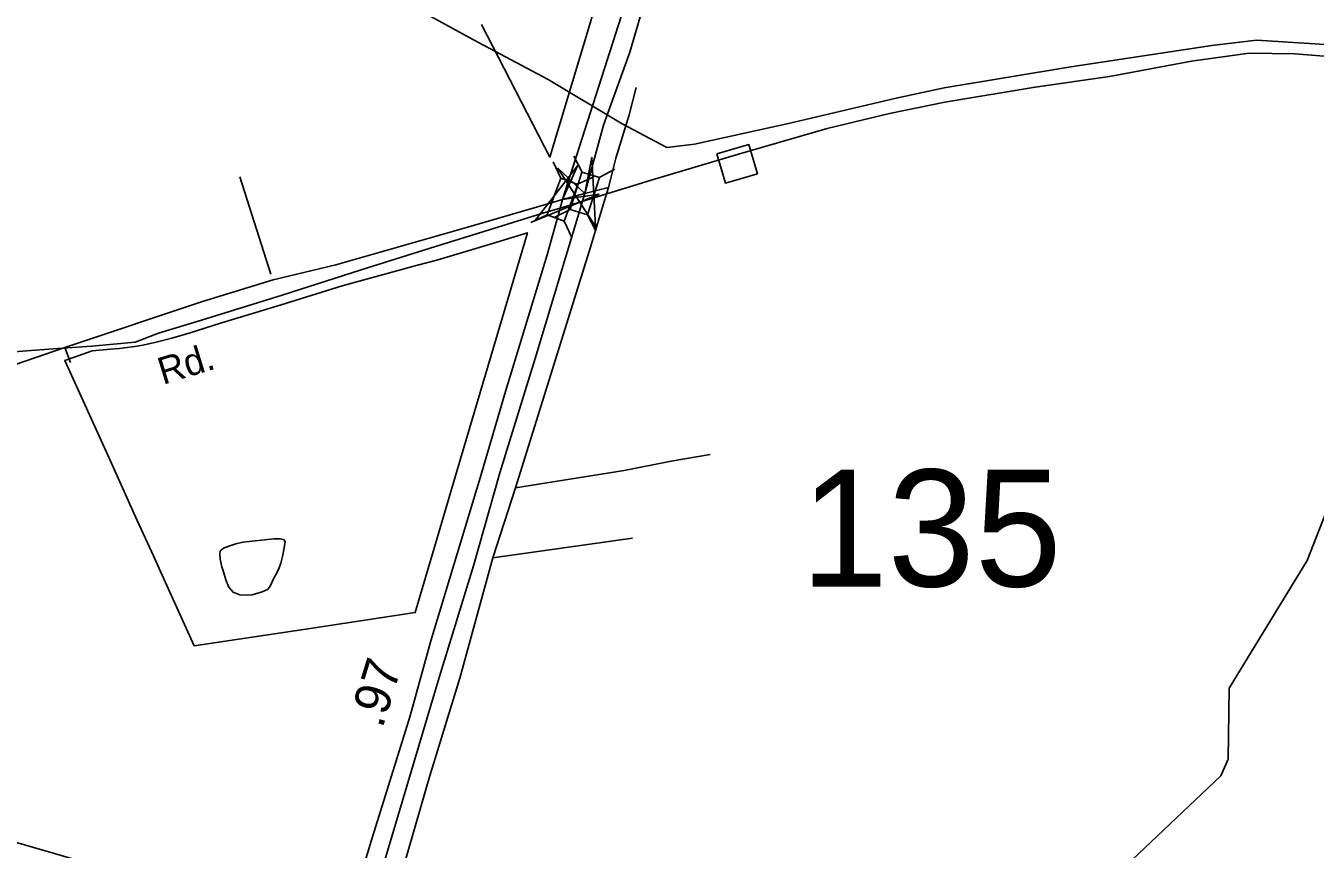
# Model space of a CAD drawing. Extents: x 1473865 to 1648260, y 639067 to 773536.
# Drawn here: x 1583557 to 1588081, y 713621 to 716508 of the extents above; entities that cross this region are included whole.
import ezdxf

# ---------------------------------------------------------------- set-up
doc = ezdxf.new("R2010")
doc.units = 0
for name, color, linetype in [('Exist Boundary Political City Limit New', 7, 'Continuous'), ('Exist Hydrographic Misc Water Feature', 7, 'Continuous'), ('Exist Railroad Mainline', 7, 'Continuous'), ('Exist Railroad Station CELL', 7, 'Continuous'), ('Exist Road Non-System Type 51', 7, 'Continuous'), ('Exist Road Primary Interstate Divided Center Attributed', 7, 'Continuous'), ('Exist Road Primary Interstate Mileage Hundredths English Label', 7, 'Continuous'), ('Exist Road Primary Interstate Service Attributed', 7, 'Continuous'), ('Exist Road Primary Interstate Structure Standard Bridge CELL', 7, 'Continuous'), ('Exist Road Primary US Service Attributed', 7, 'Continuous'), ('Exist Road Secondary Structure Standard Bridge Attributed CELL', 7, 'Continuous'), ('Exist Road Secondary Structure Standard Bridge Number Label', 7, 'Continuous'), ('Exist Road Secondary Type 51 Attributed', 7, 'Continuous'), ('Exist Road Secondary Type 51 Label', 7, 'Continuous'), ('Exist Utilities Electrical Transmission Line', 7, 'Continuous'), ('Map Preparation Boundary City Limit Buffer Line', 7, 'Continuous')]:
    doc.layers.add(name, color=color, linetype=linetype)

msp = doc.modelspace()

# ---------------------------------------------------------------- linework, layer by layer
at = {"layer": 'Exist Boundary Political City Limit New'}
for points in [[(1585689.5, 717022.8), (1585396.4, 716047.4), (1585156.6, 716512.1)], [(1584555.1, 714395.1), (1584148.4, 714334.1), (1584030.4, 714593.9), (1584004.9, 714649.9), (1583948.6, 714773.6), (1583850.5, 714989.8), (1583694.1, 715334), (1583741.4, 715351.1), (1583789.9, 715368.7), (1583854.6, 715373.8), (1583886.4, 715376.5), (1583904, 715378.8), (1583939.8, 715383.9), (1583968.1, 715388.5), (1584015, 715398.9), (1584069.6, 715413.2), (1584134.6, 715431.1), (1584240.9, 715464.8), (1584453.6, 715529.6), (1584667.8, 715596.1), (1584932.1, 715668.1), (1584999.9, 715685.6), (1585194.4, 715744.8), (1585317.1, 715782.5), (1585083, 714989.8), (1584999.9, 714708.1), (1584923.9, 714450.5), (1584555.1, 714395.1)]]:
    msp.add_lwpolyline(points, dxfattribs=at)
at = {"layer": 'Exist Hydrographic Misc Water Feature'}
for points in [[(1587437.3, 713581.7), (1587750.3, 713877.4), (1587776.2, 713936), (1587779.3, 714185.3), (1588053.2, 714632.8), (1588139.3, 714854.3)], [(1584429.2, 714573.6), (1584413.5, 714541.1), (1584404.9, 714531.4), (1584386.5, 714522.7), (1584351.9, 714512.8), (1584331.7, 714511.6), (1584307.7, 714512.8), (1584284.3, 714522.4), (1584269.2, 714539.1), (1584258.9, 714564.7), (1584250.5, 714593.6), (1584245.4, 714611), (1584239.1, 714637.4), (1584238, 714655.4), (1584239.8, 714666.9), (1584251.3, 714676.5), (1584273.6, 714685), (1584294.3, 714692), (1584318.6, 714697.3), (1584427.4, 714709), (1584449.4, 714709.4), (1584461.2, 714706.7), (1584466.8, 714700), (1584463.7, 714677.9), (1584457.8, 714646.9), (1584452.3, 714623.2), (1584446.5, 714606.9), (1584436.4, 714587.4), (1584429.2, 714573.6)], [(1582609.2, 713508.7), (1583037.2, 713697), (1583205.2, 713736.2), (1583935.2, 713524.6)]]:
    msp.add_lwpolyline(points, dxfattribs=at)
at = {"layer": 'Exist Railroad Mainline'}
for points in [[(1585432.2, 715869), (1585762.9, 715970.5), (1586058, 716057.4), (1586368.8, 716148.4), (1586587.4, 716200.2), (1586781.9, 716240.3), (1587098.5, 716293.1), (1587359, 716330.5), (1587647.4, 716383.7), (1587849.9, 716411.6), (1588009.9, 716409.9), (1588141.7, 716398.7)], [(1583374.5, 715354.3), (1583652.9, 715375.5), (1583788.9, 715384.1), (1583941.6, 715398.1), (1584023.4, 715429.8), (1584174, 715476.2), (1584456.9, 715563.5), (1584733.8, 715652.8), (1584976.5, 715728.3), (1585195.1, 715796.1), (1585371.7, 715850.4), (1585432.2, 715869)]]:
    msp.add_lwpolyline(points, dxfattribs=at)
at = {"layer": 'Exist Railroad Station CELL'}
msp.add_lwpolyline([(1585982.1, 716058.5), (1586094, 716091.2), (1586123.9, 715989.1), (1586012, 715956.4)], close=True, dxfattribs=at)
at = {"layer": 'Exist Road Non-System Type 51'}
for p, q in [((1584308.4, 715978.3), (1584417.1, 715637.1)), ((1583694.8, 715379.9), (1583714.6, 715327.5)), ((1585685.3, 714711.3), (1585196.2, 714642.9))]:
    msp.add_line(p, q, dxfattribs=at)
msp.add_lwpolyline([(1585958.7, 715004.7), (1585822, 714981.9), (1585656.5, 714948.4), (1585275.2, 714887.6)], dxfattribs=at)
at = {"layer": 'Exist Road Primary Interstate Divided Center Attributed'}
for points in [[(1587219, 720124.6), (1586842.7, 719622.1), (1586651.2, 719363.7), (1586596.7, 719280.7), (1586453.2, 719045.7), (1586339.9, 718791.8), (1586275.1, 718620.5), (1586191.7, 718365.9), (1586069.1, 717933), (1585773.9, 716938.8), (1585440.3, 715898.4)], [(1585518.4, 715920), (1585584.1, 716159.4), (1585676.4, 716415.2), (1585942.3, 717323.5), (1586147.8, 718002.5), (1586291.7, 718528.9), (1586361.1, 718732.4), (1586421.9, 718872), (1586505.3, 719045.4), (1586588.2, 719186.8), (1586687.4, 719336.8), (1586879.3, 719595.8), (1587235.8, 720103.5)], [(1584337.8, 711974), (1584432.4, 712283.2), (1584526.5, 712616.5), (1584735.2, 713307.2), (1585007.3, 714223.3), (1585127.8, 714614.5), (1585220, 714940), (1585344.6, 715341.1), (1585518.4, 715920)], [(1585440.3, 715898.4), (1585432.2, 715869)], [(1585432.2, 715869), (1585387, 715704.8), (1585239.8, 715225.7), (1585151.9, 714922.4), (1584978, 714351.6), (1584906.3, 714088.1), (1584769.3, 713648.9), (1584665.1, 713303.6), (1584589.2, 713024.2), (1584279.7, 712002.1)]]:
    msp.add_lwpolyline(points, dxfattribs=at)
at = {"layer": 'Exist Road Primary Interstate Service Attributed'}
msp.add_lwpolyline([(1584294, 711318.1), (1584346.1, 711331.7), (1584372.3, 711353.6), (1584392.9, 711444), (1584392.9, 711572.5), (1584390.8, 711670.4), (1584383.1, 711779), (1584392.9, 711905), (1584411.7, 712042.8), (1584618.6, 712734.1), (1584797.5, 713271.4), (1584882.6, 713558.7), (1584973.5, 713875), (1585079.8, 714220.1), (1585196.2, 714642.9), (1585275.2, 714887.6), (1585538.1, 715731.8), (1585595.2, 715919)], dxfattribs=at)
at = {"layer": 'Exist Road Primary Interstate Structure Standard Bridge CELL'}
for p, q in [((1585434.2, 715973.8), (1585407.9, 716030.8)), ((1585508.9, 715995.1), (1585480.1, 716050.8)), ((1585493.1, 715952.2), (1585550, 715978.5)), ((1585568.7, 715976.1), (1585624.4, 716005)), ((1585329.5, 715818.7), (1585386.5, 715845)), ((1585411.3, 715835.5), (1585467, 715864.3)), ((1585557, 715789.2), (1585528.2, 715844.9)), ((1585473, 715765.9), (1585446.7, 715822.9))]:
    msp.add_line(p, q, dxfattribs=at)
for points in [[(1585386.5, 715845), (1585433.9, 715974), (1585494.2, 715951.8), (1585446.7, 715822.9)], [(1585467, 715864.3), (1585508.6, 715995.2), (1585569.8, 715975.8), (1585528.2, 715844.9)]]:
    msp.add_lwpolyline(points, close=True, dxfattribs=at)
at = {"layer": 'Exist Road Primary US Service Attributed'}
msp.add_lwpolyline([(1585595.2, 715919), (1585601.5, 715941.4)], dxfattribs=at)
at = {"layer": 'Exist Road Secondary Structure Standard Bridge Attributed CELL'}
for points in [[(1585543.5, 716047.6), (1585555.9, 715804), (1585423.4, 716008.7), (1585518.4, 715920)], [(1585568.9, 715917.1), (1585343.4, 715824.5), (1585492.5, 716017.5), (1585440.3, 715898.4)]]:
    msp.add_lwpolyline(points, close=True, dxfattribs=at)
at = {"layer": 'Exist Road Secondary Type 51 Attributed'}
msp.add_line((1585440.3, 715898.4), (1585518.4, 715920), dxfattribs=at)
for points in [[(1585601.5, 715941.4), (1585627.4, 716044.2), (1585673.9, 716196.1), (1585698.2, 716291.3)], [(1585518.4, 715920), (1585601.5, 715941.4)], [(1583694.8, 715379.9), (1584177.5, 715541.6), (1584425.1, 715617.4), (1584645.1, 715669.5), (1585120.4, 715805.3), (1585377.5, 715879.6), (1585440.3, 715898.4)], [(1580910, 714245.8), (1580970.7, 714330.9), (1581049.6, 714430.1), (1581130.2, 714507.5), (1581170.5, 714531.3), (1581260.1, 714569.8), (1581886, 714766.3), (1582591.6, 714997.3), (1582846.1, 715090.9), (1583067.4, 715162.1), (1583237.9, 715222.9), (1583694.8, 715379.9)]]:
    msp.add_lwpolyline(points, dxfattribs=at)
at = {"layer": 'Exist Utilities Electrical Transmission Line'}
msp.add_lwpolyline([(1583255.9, 717124.4), (1583559.3, 717299.3), (1583594.4, 717340.2), (1583693.1, 717293.2), (1584159.3, 717015.2), (1584434.9, 716861), (1584475.7, 716819.8), (1584698.3, 716695), (1585127.5, 716458.2), (1585389.6, 716320.2), (1585649.2, 716164.5), (1585806.8, 716081.7), (1585903.3, 716093), (1586233.7, 716165.1), (1586610.5, 716253.7), (1586779.7, 716290.7), (1587224.2, 716363.6), (1587718.7, 716438.8), (1587875.6, 716458.1), (1588079.2, 716444.2), (1588536.6, 716412.5)], dxfattribs=at)
at = {"layer": 'Map Preparation Boundary City Limit Buffer Line'}
for points in [[(1585689.5, 717022.8), (1585396.4, 716047.4), (1585156.6, 716512.1)], [(1584555.1, 714395.1), (1584148.4, 714334.1), (1584030.4, 714593.9), (1584004.9, 714649.9), (1583948.6, 714773.6), (1583850.5, 714989.8), (1583694.1, 715334), (1583741.4, 715351.1), (1583789.9, 715368.7), (1583854.6, 715373.8), (1583886.4, 715376.5), (1583904, 715378.8), (1583939.8, 715383.9), (1583968.1, 715388.5), (1584015, 715398.9), (1584069.6, 715413.2), (1584134.6, 715431.1), (1584240.9, 715464.8), (1584453.6, 715529.6), (1584667.8, 715596.1), (1584932.1, 715668.1), (1584999.9, 715685.6), (1585194.4, 715744.8), (1585317.1, 715782.5), (1585083, 714989.8), (1584999.9, 714708.1), (1584923.9, 714450.5), (1584555.1, 714395.1)]]:
    msp.add_lwpolyline(points, dxfattribs=at)

# ---------------------------------------------------------------- texts
at = {"layer": 'Exist Road Primary Interstate Mileage Hundredths English Label'}
msp.add_text('.97', height=125, rotation=72.684, dxfattribs=at).set_placement((1584808.2, 714041.4))
at = {"layer": 'Exist Road Secondary Structure Standard Bridge Number Label'}
msp.add_text('135', height=410.1, dxfattribs=at).set_placement((1586276.6, 714541.8))
at = {"layer": 'Exist Road Secondary Type 51 Label'}
msp.add_text('Rd.', height=95, rotation=17.0528, dxfattribs=at).set_placement((1584038.4, 715248.6))

doc.saveas('drawing.dxf')
